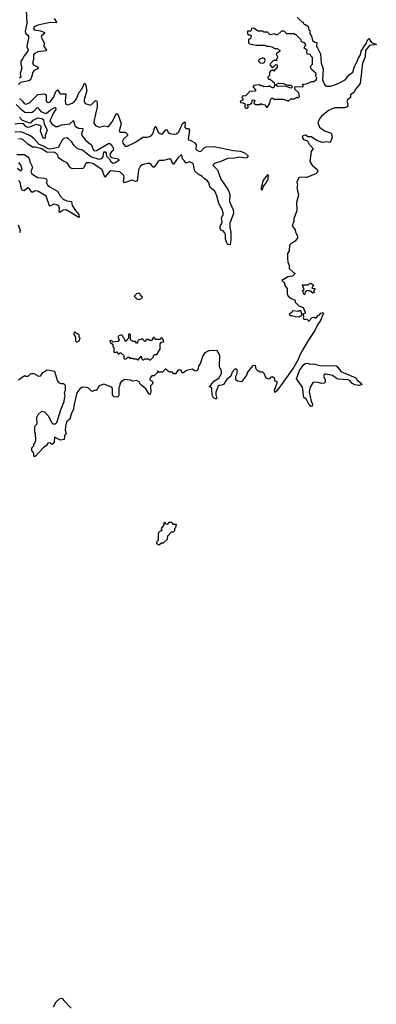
# Model space of a CAD drawing. Extents: x 1966327 to 2147849, y 395140 to 552178.
# Tile 312 of 316: x 2093888 to 2097727, y 529913 to 540512. Entities that reach past the tile are written whole.
import ezdxf

# ---------------------------------------------------------------- set-up
doc = ezdxf.new("R2010")
doc.units = 0

msp = doc.modelspace()

# ---------------------------------------------------------------- linework, layer by layer
at = {"layer": '0CON20XD'}
for points in [[(2093958, 540615), (2093964, 540475), (2093946, 540385), (2093953, 540365), (2093975, 540345), (2093983, 540335), (2093985, 540315), (2093966, 540225), (2093981, 540185), (2093977, 540173), (2093935, 540125), (2093923, 540095), (2093899, 540065), (2093900, 540035), (2093913, 539995), (2093895, 539935), (2093899, 539895), (2093887, 539883)], [(2096875, 540540), (2096922, 540492), (2096940, 540485), (2096940, 540475), (2096955, 540460), (2096965, 540460), (2096995, 540440), (2097000, 540405), (2097010, 540395), (2097013, 540363), (2097028, 540335), (2097039, 540289), (2097065, 540272), (2097087, 540267), (2097083, 540223), (2097095, 540210), (2097126, 540146), (2097132, 540045), (2097153, 539983), (2097148, 539865), (2097168, 539815), (2097185, 539798), (2097235, 539796), (2097308, 539822), (2097393, 539865), (2097435, 539920), (2097475, 539949), (2097492, 540008), (2097518, 540055), (2097530, 540095), (2097555, 540134), (2097565, 540172), (2097618, 540255), (2097635, 540300), (2097645, 540310), (2097675, 540268), (2097727, 540245), (2097655, 540236), (2097610, 540180), (2097607, 540113), (2097577, 540045), (2097552, 539825), (2097505, 539770), (2097485, 539730), (2097450, 539705), (2097450, 539675), (2097415, 539650), (2097410, 539635), (2097422, 539605), (2097418, 539575), (2097385, 539563), (2097275, 539563), (2097213, 539535), (2097137, 539475), (2097114, 539445), (2097097, 539405), (2097117, 539357), (2097168, 539315), (2097234, 539294), (2097244, 539284), (2097250, 539245), (2097229, 539191), (2097195, 539197), (2097145, 539192), (2097085, 539212), (2097025, 539253), (2096995, 539250), (2096965, 539270), (2096935, 539262), (2096928, 539245), (2096944, 539224), (2096985, 539208), (2097005, 539172), (2097047, 539127), (2097027, 539093), (2097012, 538985), (2097036, 538945), (2097092, 538895), (2097098, 538875), (2097076, 538854), (2096975, 538812), (2096915, 538818), (2096898, 538812), (2096890, 538805), (2096872, 538765), (2096880, 538735), (2096872, 538705), (2096890, 538625), (2096868, 538545), (2096872, 538455), (2096838, 538372), (2096838, 538345), (2096822, 538295), (2096852, 538252), (2096858, 538225), (2096878, 538185), (2096878, 538165), (2096853, 538127), (2096805, 538100), (2096793, 538087), (2096788, 538025), (2096772, 537995), (2096770, 537945), (2096773, 537903), (2096790, 537865), (2096790, 537835), (2096835, 537790), (2096850, 537785), (2096850, 537775), (2096825, 537752), (2096775, 537743), (2096710, 537705), (2096725, 537690), (2096740, 537685), (2096738, 537658), (2096767, 537617), (2096768, 537562), (2096778, 537538), (2096812, 537512), (2096848, 537498), (2096852, 537472), (2096894, 537434), (2096940, 537415), (2096960, 537365), (2096960, 537355), (2096940, 537345), (2096942, 537315), (2096938, 537305), (2096945, 537288), (2096956, 537284), (2096982, 537292), (2096995, 537270), (2097005, 537272), (2097035, 537307), (2097062, 537312), (2097075, 537300), (2097102, 537328), (2097116, 537334), (2097130, 537355), (2097155, 537362), (2097160, 537355), (2097125, 537275), (2097092, 537228), (2097065, 537166), (2096992, 537058), (2096923, 536937), (2096895, 536885), (2096886, 536854), (2096839, 536771), (2096725, 536610), (2096655, 536516), (2096635, 536500), (2096632, 536525), (2096660, 536605), (2096658, 536618), (2096635, 536620), (2096635, 536650), (2096605, 536668), (2096590, 536665), (2096575, 536643), (2096540, 536655), (2096520, 536705), (2096505, 536720), (2096475, 536720), (2096465, 536730), (2096455, 536730), (2096435, 536750), (2096425, 536790), (2096395, 536788), (2096341, 536719), (2096331, 536685), (2096275, 536613), (2096232, 536622), (2096216, 536635), (2096213, 536675), (2096228, 536705), (2096228, 536745), (2096222, 536752), (2096205, 536752), (2096175, 536720), (2096162, 536675), (2096116, 536635), (2096083, 536587), (2096065, 536578), (2096035, 536576), (2096023, 536567), (2095998, 536502), (2095998, 536475), (2096008, 536445), (2096005, 536430), (2095995, 536430), (2095975, 536443), (2095964, 536464), (2095956, 536515), (2095958, 536548), (2095928, 536565), (2095945, 536578), (2095978, 536622), (2096032, 536655), (2096059, 536705), (2096057, 536747), (2096042, 536762), (2096038, 536785), (2096042, 536895), (2096037, 536917), (2096022, 536932), (2096015, 536950), (2095925, 536948), (2095880, 536925), (2095858, 536895), (2095832, 536808), (2095813, 536787), (2095810, 536755), (2095795, 536730), (2095775, 536732), (2095745, 536752), (2095685, 536736), (2095645, 536708), (2095633, 536713), (2095625, 536740), (2095605, 536742), (2095587, 536733), (2095565, 536702), (2095555, 536700), (2095542, 536702), (2095535, 536720), (2095505, 536720), (2095485, 536730), (2095465, 536750), (2095455, 536750), (2095425, 536720), (2095385, 536720), (2095372, 536728), (2095370, 536715), (2095335, 536680), (2095312, 536678), (2095293, 536657), (2095290, 536635), (2095315, 536620), (2095320, 536605), (2095317, 536593), (2095298, 536572), (2095301, 536505), (2095292, 536478), (2095281, 536481), (2095245, 536538), (2095187, 536587), (2095173, 536613), (2095145, 536630), (2095105, 536622), (2095082, 536632), (2095015, 536638), (2094995, 536620), (2094985, 536620), (2094968, 536592), (2094968, 536575), (2094957, 536553), (2094955, 536470), (2094947, 536455), (2094935, 536450), (2094904, 536454), (2094887, 536475), (2094886, 536535), (2094879, 536555), (2094795, 536590), (2094745, 536570), (2094715, 536520), (2094685, 536520), (2094675, 536510), (2094662, 536512), (2094630, 536545), (2094612, 536552), (2094565, 536558), (2094535, 536540), (2094504, 536495), (2094471, 536355), (2094469, 536321), (2094442, 536265), (2094427, 536213), (2094393, 536185), (2094380, 536135), (2094378, 536095), (2094388, 536055), (2094372, 536035), (2094368, 535995), (2094328, 535988), (2094263, 536017), (2094260, 535965), (2094248, 535952), (2094235, 535940), (2094216, 535956), (2094190, 535955), (2094172, 535925), (2094145, 535908), (2094055, 535810), (2094045, 535810), (2094040, 535815), (2094040, 535845), (2094020, 535875), (2094020, 535905), (2094040, 535925), (2094040, 535945), (2094050, 535955), (2094062, 535988), (2094060, 536055), (2094052, 536075), (2094050, 536125), (2094055, 536140), (2094077, 536163), (2094073, 536235), (2094086, 536264), (2094125, 536298), (2094155, 536292), (2094197, 536245), (2094230, 536175), (2094245, 536162), (2094275, 536162), (2094287, 536175), (2094334, 536325), (2094368, 536402), (2094369, 536435), (2094379, 536465), (2094370, 536495), (2094380, 536525), (2094380, 536575), (2094362, 536592), (2094335, 536592), (2094312, 536602), (2094295, 536630), (2094268, 536725), (2094185, 536739), (2094127, 536703), (2094108, 536675), (2094095, 536670), (2094045, 536700), (2094015, 536700), (2094000, 536695), (2093975, 536670), (2093955, 536670), (2093945, 536678), (2093925, 536669), (2093875, 536633)], [(2094261, 540525), (2094285, 540485), (2094280, 540480), (2094215, 540484), (2094085, 540455), (2094045, 540436), (2094038, 540415), (2094045, 540403), (2094112, 540392)], [(2094112, 540392), (2094157, 540375), (2094157, 540365), (2094126, 540344), (2094120, 540325), (2094153, 540265), (2094147, 540225), (2094176, 540185), (2094175, 540176), (2094085, 540165), (2094045, 540146), (2094036, 540135), (2094037, 540085), (2094025, 540044), (2094038, 540025), (2094079, 540005), (2094086, 539995), (2094080, 539985), (2094043, 539965), (2094025, 539945), (2094024, 539914), (2094005, 539865), (2093988, 539855), (2093898, 539835), (2093874, 539815)], [(2096335, 539560), (2096350, 539575), (2096340, 539585), (2096342, 539598), (2096365, 539600), (2096375, 539610), (2096388, 539612), (2096390, 539645), (2096395, 539650), (2096420, 539645), (2096410, 539615), (2096425, 539600), (2096475, 539600), (2096485, 539610), (2096493, 539603), (2096527, 539597), (2096545, 539570), (2096555, 539570), (2096582, 539615), (2096588, 539652), (2096605, 539670), (2096635, 539652), (2096645, 539658), (2096723, 539657), (2096775, 539638), (2096785, 539640), (2096805, 539660), (2096842, 539662), (2096875, 539678), (2096885, 539670), (2096900, 539685), (2096892, 539725), (2096850, 539765), (2096851, 539789), (2096885, 539794), (2096935, 539790), (2096940, 539795), (2096940, 539805), (2096930, 539815), (2096935, 539820), (2096975, 539822), (2097034, 539846), (2097055, 539847), (2097080, 539865), (2097087, 539885), (2097077, 539907), (2097078, 539935), (2097030, 539975), (2097020, 540005), (2097023, 540017), (2097040, 540035), (2097040, 540105), (2097022, 540122), (2097018, 540138), (2096982, 540142), (2096978, 540165), (2096982, 540185), (2096950, 540205), (2096967, 540247), (2096955, 540262), (2096920, 540275), (2096917, 540297), (2096865, 540350), (2096855, 540350), (2096845, 540360), (2096765, 540360), (2096735, 540390), (2096705, 540390), (2096665, 540350), (2096645, 540350), (2096635, 540360), (2096585, 540350), (2096555, 540380), (2096515, 540380), (2096505, 540390), (2096455, 540390), (2096405, 540420), (2096382, 540418), (2096375, 540390), (2096342, 540388), (2096342, 540362), (2096355, 540350), (2096368, 540348), (2096380, 540335), (2096378, 540312), (2096350, 540295), (2096350, 540265), (2096363, 540253), (2096435, 540238), (2096525, 540238), (2096548, 540228), (2096575, 540228), (2096602, 540222), (2096635, 540202), (2096655, 540202), (2096690, 540185), (2096690, 540175), (2096650, 540145), (2096662, 540115), (2096660, 540095), (2096650, 540085), (2096658, 540072), (2096625, 540072), (2096615, 540068), (2096588, 540042), (2096580, 540025), (2096605, 539998), (2096623, 540007), (2096645, 540030), (2096660, 540025), (2096658, 540002), (2096625, 539960), (2096615, 539970), (2096605, 539970), (2096584, 539956), (2096578, 539945), (2096577, 539913), (2096560, 539895), (2096562, 539872), (2096577, 539877), (2096627, 539837), (2096632, 539815), (2096627, 539793), (2096615, 539780), (2096605, 539780), (2096575, 539800), (2096565, 539792), (2096515, 539790), (2096505, 539800), (2096485, 539800), (2096465, 539810), (2096410, 539805), (2096400, 539795), (2096400, 539785), (2096428, 539758), (2096428, 539742), (2096365, 539740), (2096318, 539692), (2096282, 539688), (2096280, 539675), (2096290, 539665), (2096290, 539645), (2096260, 539635), (2096265, 539620), (2096298, 539618), (2096310, 539605), (2096312, 539572), (2096325, 539560), (2096335, 539560)], [(2096505, 540044), (2096520, 540050), (2096532, 540075), (2096523, 540093), (2096505, 540102), (2096466, 540084), (2096459, 540065), (2096477, 540047), (2096505, 540044)], [(2093885, 539664), (2093917, 539637), (2093935, 539610), (2093955, 539602), (2093995, 539617), (2094085, 539707), (2094155, 539714), (2094169, 539709), (2094175, 539695), (2094174, 539635), (2094195, 539620), (2094215, 539629), (2094252, 539675), (2094279, 539741), (2094295, 539756), (2094325, 539715), (2094386, 539716), (2094379, 539635), (2094385, 539604), (2094405, 539596), (2094455, 539613), (2094475, 539628), (2094500, 539660), (2094527, 539733), (2094556, 539765), (2094585, 539828), (2094595, 539820), (2094612, 539745), (2094584, 539655), (2094583, 539635), (2094589, 539619), (2094605, 539607), (2094655, 539592), (2094705, 539641), (2094715, 539640), (2094721, 539625), (2094721, 539575), (2094686, 539415), (2094688, 539398), (2094704, 539375), (2094745, 539354), (2094805, 539370), (2094835, 539361), (2094845, 539364), (2094885, 539413), (2094925, 539490), (2094935, 539501), (2094945, 539497), (2094948, 539485), (2094980, 539395), (2094960, 539311), (2094975, 539301), (2095025, 539303), (2095050, 539275), (2095048, 539265), (2095005, 539226), (2094996, 539205), (2094997, 539185), (2095025, 539152), (2095045, 539152), (2095135, 539193), (2095215, 539248), (2095265, 539248), (2095305, 539262), (2095320, 539285), (2095345, 539364), (2095355, 539364), (2095383, 539295), (2095403, 539283), (2095425, 539285), (2095465, 539330), (2095475, 539327), (2095488, 539298), (2095505, 539286), (2095545, 539280), (2095577, 539283), (2095602, 539305), (2095641, 539395), (2095665, 539414), (2095669, 539405), (2095665, 539354), (2095675, 539340), (2095705, 539341), (2095715, 539325), (2095702, 539222), (2095705, 539218), (2095725, 539216), (2095775, 539187), (2095788, 539165), (2095783, 539115), (2095825, 539094), (2095845, 539101), (2095875, 539133), (2095895, 539144), (2095983, 539147), (2096185, 539103), (2096265, 539098), (2096317, 539075), (2096347, 539047), (2096333, 539027), (2096318, 539022), (2096255, 539031), (2096205, 539021), (2096125, 539017), (2096055, 538985), (2095985, 538966), (2095967, 538945), (2096017, 538895), (2096055, 538797), (2096132, 538682), (2096149, 538629), (2096147, 538557), (2096186, 538465), (2096191, 538425), (2096149, 538321), (2096149, 538275), (2096160, 538225), (2096161, 538145), (2096155, 538090), (2096134, 538094), (2096122, 538105), (2096105, 538150), (2096102, 538195), (2096093, 538223), (2096079, 538239), (2096055, 538246), (2096046, 538265), (2096045, 538285), (2096068, 538332), (2096062, 538375), (2096079, 538415), (2096080, 538435), (2096069, 538469), (2096032, 538535), (2096011, 538615), (2095990, 538665), (2095938, 538705), (2095923, 538755), (2095905, 538781), (2095878, 538798), (2095854, 538825), (2095809, 538849), (2095772, 538882), (2095755, 538965), (2095715, 538983), (2095675, 538968), (2095658, 538998), (2095641, 539015), (2095633, 539053), (2095625, 539057), (2095595, 539029), (2095544, 538956), (2095535, 538956), (2095520, 539005), (2095504, 539014), (2095435, 538998), (2095392, 538998), (2095375, 538983), (2095335, 538926), (2095325, 538924), (2095302, 538955), (2095285, 538965), (2095264, 538966), (2095205, 538949), (2095185, 538932), (2095167, 538895), (2095152, 538775), (2095135, 538769), (2095095, 538785), (2095018, 538758), (2095005, 538775), (2095012, 538815), (2095008, 538835), (2094965, 538875), (2094863, 538887), (2094805, 538817), (2094775, 538896), (2094675, 538963), (2094645, 538971), (2094609, 538971), (2094598, 538962), (2094584, 538925), (2094569, 538911), (2094456, 538906), (2094437, 538917), (2094400, 538970), (2094354, 538994), (2094307, 539025), (2094299, 539055), (2094277, 539075), (2094255, 539085), (2094185, 539084), (2094125, 539123), (2094055, 539139), (2094025, 539139), (2093975, 539173), (2093925, 539221), (2093905, 539231), (2093875, 539227)], [(2096805, 539776), (2096747, 539797), (2096664, 539794), (2096650, 539805), (2096650, 539815), (2096675, 539831), (2096726, 539826), (2096775, 539808), (2096806, 539806), (2096822, 539795), (2096822, 539785), (2096815, 539780), (2096805, 539776)], [(2093851, 539601), (2093889, 539559), (2093945, 539518), (2094015, 539515), (2094045, 539531), (2094075, 539567), (2094085, 539563), (2094115, 539523), (2094165, 539502), (2094176, 539505), (2094215, 539540), (2094265, 539568), (2094275, 539566), (2094276, 539545), (2094251, 539509), (2094212, 539425), (2094232, 539395), (2094274, 539364), (2094298, 539362), (2094338, 539382), (2094427, 539393), (2094466, 539426), (2094479, 539379), (2094487, 539367), (2094530, 539340), (2094565, 539344), (2094568, 539328), (2094554, 539285), (2094558, 539265), (2094601, 539211), (2094662, 539165), (2094678, 539115), (2094691, 539101), (2094715, 539106), (2094845, 539179), (2094858, 539178), (2094885, 539152), (2094899, 539125), (2094895, 539105), (2094873, 539087), (2094858, 539065), (2094862, 539045), (2094879, 539029), (2094945, 539015), (2094956, 539005), (2094955, 538995), (2094913, 538967), (2094895, 538966), (2094877, 538975), (2094858, 539008), (2094830, 539035), (2094825, 539045), (2094824, 539075), (2094815, 539086), (2094792, 539085), (2094782, 539035), (2094764, 539015), (2094745, 539007), (2094655, 539038), (2094617, 539065), (2094565, 539109), (2094525, 539117), (2094505, 539129), (2094472, 539162), (2094445, 539200), (2094415, 539230), (2094395, 539240), (2094365, 539232), (2094345, 539217), (2094301, 539135), (2094215, 539118), (2094192, 539122), (2094145, 539151), (2094099, 539169), (2094045, 539231), (2094005, 539262), (2093905, 539305), (2093835, 539302)], [(2093885, 539462), (2093915, 539432), (2093995, 539402), (2094013, 539407), (2094035, 539432), (2094085, 539455), (2094125, 539449), (2094143, 539435), (2094151, 539391), (2094183, 539325), (2094162, 539265), (2094162, 539235), (2094145, 539236), (2094135, 539254), (2094113, 539317), (2094121, 539355), (2094118, 539365), (2094104, 539375), (2094065, 539386), (2093995, 539354), (2093975, 539352), (2093955, 539364), (2093930, 539390), (2093895, 539396), (2093835, 539387)], [(2093859, 539061), (2093935, 539062), (2093975, 539037), (2093991, 539015), (2094001, 538975), (2094028, 538925), (2094009, 538875), (2094018, 538855), (2094085, 538815), (2094155, 538807), (2094175, 538799), (2094182, 538785), (2094178, 538755), (2094187, 538735), (2094215, 538710), (2094295, 538665), (2094325, 538615), (2094355, 538582), (2094395, 538562), (2094447, 538555), (2094454, 538514), (2094489, 538459), (2094526, 538415), (2094530, 538385), (2094525, 538383), (2094388, 538465), (2094358, 538462), (2094325, 538440), (2094315, 538441), (2094318, 538485), (2094311, 538505), (2094289, 538519), (2094255, 538527), (2094215, 538506), (2094210, 538510), (2094172, 538612), (2094085, 538666), (2094055, 538672), (2094035, 538657), (2094019, 538655), (2093991, 538695), (2093975, 538703), (2093935, 538672), (2093923, 538673), (2093912, 538682), (2093903, 538705), (2093895, 538763), (2093875, 538782)], [(2093875, 538974), (2093902, 538942), (2093910, 538905), (2093905, 538884), (2093895, 538886), (2093865, 538911)], [(2096495, 538678), (2096505, 538692), (2096511, 538719), (2096535, 538744), (2096564, 538795), (2096566, 538836), (2096555, 538842), (2096510, 538785), (2096487, 538703), (2096488, 538685), (2096495, 538678)], [(2093872, 538305), (2093894, 538245), (2093885, 538218)], [(2096955, 537550), (2096943, 537563), (2096940, 537585), (2096930, 537595), (2096950, 537605), (2096932, 537658), (2096992, 537658), (2097005, 537670), (2097027, 537677), (2097050, 537655), (2097032, 537622), (2097065, 537620), (2097070, 537615), (2097050, 537595), (2097058, 537572), (2097045, 537570), (2097012, 537592), (2096978, 537592), (2096962, 537578), (2096955, 537550)], [(2095175, 537502), (2095195, 537510), (2095210, 537525), (2095190, 537545), (2095185, 537560), (2095167, 537567), (2095145, 537563), (2095122, 537535), (2095152, 537505), (2095175, 537502)], [(2096895, 537313), (2096930, 537335), (2096915, 537380), (2096895, 537380), (2096885, 537370), (2096823, 537377), (2096818, 537362), (2096788, 537342), (2096795, 537328), (2096815, 537330), (2096857, 537317), (2096895, 537313)], [(2094505, 537040), (2094530, 537055), (2094540, 537085), (2094530, 537095), (2094530, 537115), (2094515, 537130), (2094502, 537132), (2094485, 537150), (2094475, 537150), (2094470, 537125), (2094490, 537095), (2094490, 537055), (2094505, 537040)], [(2095295, 536850), (2095328, 536882), (2095330, 536895), (2095342, 536908), (2095365, 536910), (2095380, 536925), (2095380, 536935), (2095400, 536965), (2095400, 537025), (2095415, 537040), (2095440, 537045), (2095428, 537078), (2095415, 537090), (2095395, 537070), (2095355, 537070), (2095335, 537090), (2095325, 537090), (2095315, 537060), (2095285, 537060), (2095275, 537070), (2095255, 537070), (2095235, 537050), (2095205, 537080), (2095195, 537070), (2095172, 537068), (2095160, 537055), (2095158, 537032), (2095145, 537030), (2095135, 537050), (2095105, 537050), (2095095, 537060), (2095082, 537062), (2095080, 537125), (2095065, 537130), (2095060, 537125), (2095060, 537085), (2095042, 537068), (2095035, 537050), (2095022, 537052), (2095018, 537078), (2095002, 537092), (2095000, 537105), (2094985, 537120), (2094950, 537105), (2094950, 537085), (2094960, 537075), (2094960, 537065), (2094945, 537050), (2094895, 537040), (2094875, 537060), (2094860, 537055), (2094862, 537042), (2094890, 537015), (2094890, 536995), (2094900, 536985), (2094902, 536932), (2094925, 536930), (2094935, 536940), (2094942, 536922), (2094955, 536910), (2094962, 536928), (2094978, 536928), (2095008, 536898), (2095010, 536865), (2095015, 536860), (2095035, 536860), (2095052, 536878), (2095065, 536880), (2095075, 536870), (2095105, 536870), (2095115, 536860), (2095145, 536860), (2095155, 536850), (2095165, 536850), (2095195, 536890), (2095200, 536865), (2095215, 536850), (2095225, 536850), (2095235, 536860), (2095275, 536860), (2095285, 536850), (2095295, 536850)], [(2097025, 536347), (2097004, 536365), (2096975, 536423), (2096947, 536447), (2096932, 536555), (2096866, 536645), (2096900, 536735), (2096945, 536801), (2096965, 536813), (2096985, 536816), (2097016, 536806), (2097055, 536809), (2097075, 536799), (2097121, 536791), (2097296, 536786), (2097312, 536772), (2097345, 536724), (2097505, 536658), (2097522, 536632), (2097568, 536595), (2097570, 536585), (2097545, 536574), (2097495, 536582), (2097465, 536599), (2097444, 536625), (2097425, 536637), (2097315, 536644), (2097293, 536653), (2097255, 536681), (2097185, 536698), (2097170, 536695), (2097160, 536675), (2097177, 536635), (2097177, 536613), (2097165, 536600), (2097135, 536598), (2097105, 536607), (2097048, 536612), (2097014, 536555), (2097004, 536505), (2097026, 536406), (2097041, 536375), (2097035, 536352), (2097025, 536347)], [(2095385, 534860), (2095415, 534880), (2095438, 534882), (2095478, 534922), (2095482, 534958), (2095522, 534998), (2095545, 535000), (2095560, 535015), (2095560, 535035), (2095570, 535045), (2095575, 535080), (2095545, 535080), (2095525, 535100), (2095495, 535100), (2095475, 535080), (2095462, 535082), (2095455, 535100), (2095440, 535095), (2095440, 535075), (2095410, 535035), (2095418, 535012), (2095402, 535008), (2095380, 534985), (2095380, 534905), (2095362, 534888), (2095360, 534875), (2095385, 534860)], [(2094251, 529885), (2094280, 529940), (2094316, 529974), (2094335, 529980), (2094347, 529975), (2094364, 529954), (2094443, 529873)]]:
    msp.add_lwpolyline(points, dxfattribs=at)

doc.saveas('drawing.dxf')
